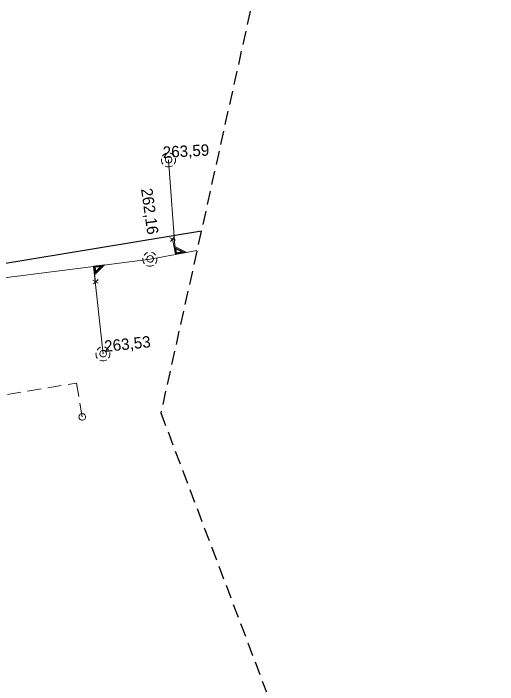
# Model space of a CAD drawing. Extents: x -732096 to -731933, y -1048703 to -1047964.
# Drawn here: x -732038.19 to -732004.18, y -1048415.69 to -1048368.5 of the extents above; entities that cross this region are included whole.
import ezdxf

# ---------------------------------------------------------------- set-up
doc = ezdxf.new("R2010")
doc.units = 0
doc.header["$LTSCALE"] = 0.32
doc.linetypes.add('MEDIUM_DASHED', pattern=[4.5, 3, -1.5])
doc.layers.add('1', color=7, linetype='Continuous')
for name, color, linetype, lineweight in [('18', 7, 'Continuous', 13), ('20', 7, 'Continuous', 13), ('49', 7, 'Continuous', 13), ('63', 7, 'MEDIUM_DASHED', 25), ('8', 7, 'Continuous', 13)]:
    doc.layers.add(name, color=color, linetype=linetype, lineweight=lineweight)

msp = doc.modelspace()

# ---------------------------------------------------------------- linework, layer by layer
at = {"layer": '18'}
for p, q in [((-732027.199, -1048384.276), (-732026.79, -1048384.448)), ((-732026.869, -1048384.201), (-732027.149, -1048384.527)), ((-732032.239, -1048387.472), (-732032.605, -1048387.248)), ((-732032.575, -1048387.503), (-732032.239, -1048387.214))]:
    msp.add_line(p, q, dxfattribs=at)
for points in [[(-732027.442, -1048378.327), (-732027.513, -1048378.355), (-732027.58, -1048378.394), (-732027.64, -1048378.442), (-732027.691, -1048378.499), (-732027.715, -1048378.533)], [(-732026.901, -1048378.51), (-732026.951, -1048378.452), (-732027.009, -1048378.402), (-732027.074, -1048378.361), (-732027.145, -1048378.332), (-732027.194, -1048378.318)], [(-732027.787, -1048378.719), (-732027.793, -1048378.796), (-732027.788, -1048378.873), (-732027.771, -1048378.948), (-732027.742, -1048379.019), (-732027.701, -1048379.085), (-732027.686, -1048379.107)], [(-732026.906, -1048379.096), (-732026.865, -1048379.031), (-732026.834, -1048378.961), (-732026.815, -1048378.886), (-732026.807, -1048378.81), (-732026.812, -1048378.733), (-732026.818, -1048378.698)], [(-732027.529, -1048379.236), (-732027.459, -1048379.267), (-732027.384, -1048379.286), (-732027.308, -1048379.293), (-732027.231, -1048379.288), (-732027.156, -1048379.271), (-732027.084, -1048379.243), (-732027.024, -1048379.208)], [(-732027.003, -1048384.357), (-732026.803, -1048385.435), (-732026.045, -1048385.294), (-732026.909, -1048384.867)], [(-732026.837, -1048384.973), (-732026.761, -1048385.382), (-732026.205, -1048385.279), (-732026.837, -1048384.972)], [(-732026.775, -1048385.047), (-732026.722, -1048385.333), (-732026.357, -1048385.266), (-732026.777, -1048385.048)], [(-732028.743, -1048385.307), (-732028.814, -1048385.335), (-732028.88, -1048385.374), (-732028.941, -1048385.422), (-732028.992, -1048385.479), (-732029.016, -1048385.513)], [(-732028.201, -1048385.49), (-732028.252, -1048385.432), (-732028.309, -1048385.382), (-732028.375, -1048385.341), (-732028.446, -1048385.312), (-732028.495, -1048385.298)], [(-732029.088, -1048385.699), (-732029.093, -1048385.776), (-732029.088, -1048385.853), (-732029.071, -1048385.928), (-732029.043, -1048385.999), (-732029.002, -1048386.065), (-732028.987, -1048386.087)], [(-732028.206, -1048386.076), (-732028.166, -1048386.011), (-732028.135, -1048385.941), (-732028.115, -1048385.866), (-732028.108, -1048385.79), (-732028.113, -1048385.713), (-732028.119, -1048385.678)], [(-732032.414, -1048387.364), (-732032.554, -1048386.278), (-732031.79, -1048386.18), (-732032.48, -1048386.852)], [(-732032.445, -1048386.727), (-732032.499, -1048386.316), (-732031.937, -1048386.243), (-732032.445, -1048386.729)], [(-732032.409, -1048386.639), (-732032.447, -1048386.349), (-732032.078, -1048386.302), (-732032.41, -1048386.639)], [(-732028.83, -1048386.216), (-732028.76, -1048386.247), (-732028.684, -1048386.266), (-732028.608, -1048386.273), (-732028.532, -1048386.268), (-732028.456, -1048386.251), (-732028.385, -1048386.223), (-732028.325, -1048386.188)], [(-732032.043, -1048391.967), (-732032.114, -1048391.995), (-732032.181, -1048392.034), (-732032.241, -1048392.082), (-732032.292, -1048392.139), (-732032.316, -1048392.173)], [(-732031.502, -1048392.15), (-732031.552, -1048392.092), (-732031.61, -1048392.042), (-732031.675, -1048392.001), (-732031.746, -1048391.972), (-732031.795, -1048391.958)], [(-732032.388, -1048392.359), (-732032.394, -1048392.436), (-732032.389, -1048392.513), (-732032.372, -1048392.588), (-732032.343, -1048392.659), (-732032.303, -1048392.725), (-732032.287, -1048392.747)], [(-732031.507, -1048392.736), (-732031.466, -1048392.671), (-732031.435, -1048392.601), (-732031.416, -1048392.526), (-732031.408, -1048392.45), (-732031.413, -1048392.373), (-732031.419, -1048392.338)], [(-732032.13, -1048392.876), (-732032.06, -1048392.907), (-732031.985, -1048392.926), (-732031.909, -1048392.933), (-732031.832, -1048392.928), (-732031.757, -1048392.911), (-732031.685, -1048392.883), (-732031.625, -1048392.848)]]:
    msp.add_lwpolyline(points, dxfattribs=at)
for points in [[(-732027.058, -1048378.779), (-732027.064, -1048378.727), (-732027.081, -1048378.677), (-732027.11, -1048378.633), (-732027.148, -1048378.596), (-732027.193, -1048378.569), (-732027.243, -1048378.553), (-732027.295, -1048378.548), (-732027.347, -1048378.555), (-732027.396, -1048378.574), (-732027.44, -1048378.604), (-732027.475, -1048378.643), (-732027.501, -1048378.688), (-732027.516, -1048378.739), (-732027.519, -1048378.791), (-732027.511, -1048378.843), (-732027.49, -1048378.891), (-732027.46, -1048378.934), (-732027.42, -1048378.969), (-732027.374, -1048378.993), (-732027.323, -1048379.007), (-732027.271, -1048379.009), (-732027.219, -1048378.999), (-732027.171, -1048378.977), (-732027.129, -1048378.945), (-732027.096, -1048378.905), (-732027.072, -1048378.858), (-732027.059, -1048378.807)], [(-732028.358, -1048385.759), (-732028.365, -1048385.707), (-732028.382, -1048385.657), (-732028.411, -1048385.613), (-732028.449, -1048385.576), (-732028.494, -1048385.549), (-732028.544, -1048385.533), (-732028.596, -1048385.528), (-732028.647, -1048385.535), (-732028.696, -1048385.554), (-732028.74, -1048385.584), (-732028.776, -1048385.623), (-732028.802, -1048385.668), (-732028.816, -1048385.719), (-732028.82, -1048385.771), (-732028.811, -1048385.823), (-732028.791, -1048385.871), (-732028.761, -1048385.914), (-732028.721, -1048385.949), (-732028.674, -1048385.973), (-732028.624, -1048385.987), (-732028.571, -1048385.989), (-732028.52, -1048385.979), (-732028.472, -1048385.957), (-732028.429, -1048385.925), (-732028.397, -1048385.885), (-732028.373, -1048385.838), (-732028.36, -1048385.787)], [(-732031.659, -1048392.419), (-732031.665, -1048392.367), (-732031.683, -1048392.317), (-732031.711, -1048392.273), (-732031.749, -1048392.236), (-732031.794, -1048392.209), (-732031.844, -1048392.193), (-732031.896, -1048392.188), (-732031.948, -1048392.195), (-732031.997, -1048392.214), (-732032.041, -1048392.244), (-732032.076, -1048392.283), (-732032.102, -1048392.328), (-732032.117, -1048392.379), (-732032.12, -1048392.431), (-732032.112, -1048392.483), (-732032.091, -1048392.531), (-732032.061, -1048392.574), (-732032.021, -1048392.609), (-732031.975, -1048392.633), (-732031.924, -1048392.647), (-732031.872, -1048392.649), (-732031.82, -1048392.639), (-732031.772, -1048392.617), (-732031.73, -1048392.585), (-732031.697, -1048392.545), (-732031.673, -1048392.498), (-732031.661, -1048392.447)]]:
    msp.add_lwpolyline(points, close=True, dxfattribs=at)
at = {"layer": '20'}
for points in [[(-732028.59, -1048385.77), (-732026.802, -1048385.438), (-732025.294, -1048385.157)], [(-732028.59, -1048385.77), (-732026.802, -1048385.438), (-732025.294, -1048385.157)], [(-732058.87, -1048389.67), (-732043.269, -1048387.661), (-732032.557, -1048386.281), (-732028.59, -1048385.77)], [(-732058.87, -1048389.67), (-732043.269, -1048387.661), (-732032.557, -1048386.281), (-732028.59, -1048385.77)]]:
    msp.add_lwpolyline(points, dxfattribs=at)
at = {"layer": '49'}
for p, q in [((-732027.289, -1048378.79), (-732026.802, -1048385.438)), ((-732027.289, -1048378.79), (-732026.802, -1048385.438)), ((-732031.89, -1048392.43), (-732032.557, -1048386.281)), ((-732031.89, -1048392.43), (-732032.557, -1048386.281))]:
    msp.add_line(p, q, dxfattribs=at)
at = {"layer": '63'}
msp.add_lwpolyline([(-731968.389, -1048129.392), (-732027.835, -1048396.578), (-731958.19, -1048580.745)], dxfattribs=at)
at = {"layer": '8', "lineweight": 25}
msp.add_line((-732048.844, -1048387.71), (-732024.987, -1048383.778), dxfattribs=at)
at = {"layer": '8', "linetype": 'MEDIUM_DASHED'}
msp.add_lwpolyline([(-732047.138, -1048396.699), (-732033.763, -1048394.486), (-732033.366, -1048396.867)], dxfattribs=at)
at = {"layer": '8'}
msp.add_lwpolyline([(-732033.317, -1048397.093), (-732033.267, -1048397.078), (-732033.221, -1048397.052), (-732033.182, -1048397.017), (-732033.151, -1048396.974), (-732033.132, -1048396.925), (-732033.125, -1048396.873), (-732033.128, -1048396.821), (-732033.144, -1048396.771), (-732033.17, -1048396.726), (-732033.207, -1048396.687), (-732033.252, -1048396.659), (-732033.3, -1048396.641), (-732033.353, -1048396.634), (-732033.405, -1048396.64), (-732033.455, -1048396.656), (-732033.499, -1048396.685), (-732033.536, -1048396.722), (-732033.564, -1048396.767), (-732033.58, -1048396.816), (-732033.586, -1048396.869), (-732033.579, -1048396.92), (-732033.561, -1048396.97), (-732033.531, -1048397.014), (-732033.493, -1048397.05), (-732033.448, -1048397.076), (-732033.397, -1048397.092), (-732033.345, -1048397.095)], close=True, dxfattribs=at)

# ---------------------------------------------------------------- texts
at = {"layer": '1'}
for s, rotation, p in [('263,59', 3, (-732027.681, -1048378.66)), ('262,16', 278, (-732029.229, -1048380.846)), ('263,53', 6, (-732031.767, -1048392.303))]:
    msp.add_text(s, height=0.8, rotation=rotation, dxfattribs=at).set_placement(p)

doc.saveas('drawing.dxf')
